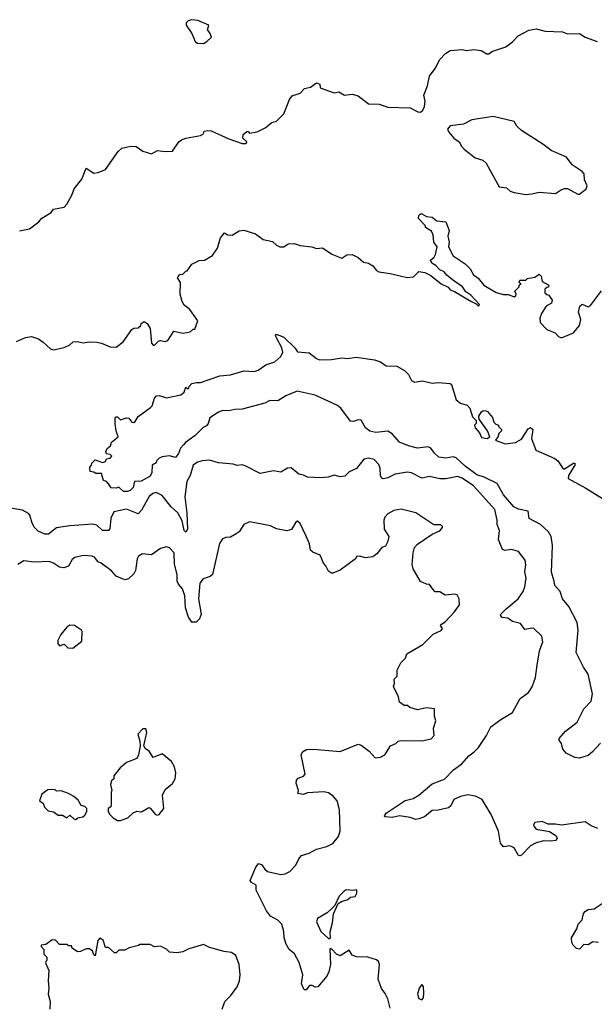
# Model space of a CAD drawing. Extents: x 2293878 to 2522763, y 823964 to 1006972.
# Tile 267 of 407: x 2387316 to 2391186, y 983707 to 990332. Entities that reach past the tile are written whole.
import ezdxf

# ---------------------------------------------------------------- set-up
doc = ezdxf.new("R2010")
doc.units = 0

msp = doc.modelspace()

# ---------------------------------------------------------------- linework, layer by layer
at = {"layer": '0CON20XD'}
for points in [[(2388555, 990172.5), (2388577.5, 990185), (2388607.5, 990215), (2388597.5, 990245), (2388580, 990265), (2388590, 990295), (2388516.4, 990326.4), (2388475, 990332.5), (2388450, 990325), (2388438.3, 990311.7), (2388437.5, 990295), (2388475, 990240), (2388497.5, 990185), (2388513.6, 990173.6), (2388555, 990172.5)], [(2388295.5, 989444.5), (2388345, 989448.6), (2388388.9, 989511.1), (2388405.7, 989524.3), (2388435, 989536), (2388535, 989552.5), (2388553.8, 989565), (2388558.3, 989581.7), (2388584.2, 989585.8), (2388605, 989584), (2388725, 989530.6), (2388815, 989498.8), (2388841.7, 989498.3), (2388845, 989510), (2388820, 989535), (2388820.7, 989559.3), (2388845, 989580), (2388855, 989580), (2388865, 989570), (2388915, 989577.5), (2388970, 989605), (2389015, 989640), (2389045, 989650), (2389095, 989700), (2389133.3, 989795), (2389150.7, 989819.3), (2389205, 989837.5), (2389235, 989870), (2389275, 989877.5), (2389315, 989907.5), (2389338.3, 989898.3), (2389340, 989875), (2389435, 989840), (2389465, 989846.7), (2389503.9, 989823.9), (2389555, 989831.2), (2389595, 989821.2), (2389665, 989766.2), (2389736.4, 989763.6), (2389795, 989743.8), (2389945, 989738.8), (2389998.3, 989711.7), (2390015, 989710), (2390029.3, 989720.7), (2390041.2, 989745), (2390046.2, 989785), (2390036.7, 989825), (2390062.3, 989887.7), (2390075, 989953.3), (2390114.2, 990005), (2390145, 990063.8), (2390183.8, 990105), (2390215.7, 990124.3), (2390295, 990132), (2390325, 990126.2), (2390375, 990131.4), (2390424.3, 990124.3), (2390462.7, 990102.7), (2390475, 990103.8), (2390495, 990118), (2390589.7, 990150.3), (2390635, 990183.8), (2390673.8, 990225), (2390745, 990262.5), (2390795, 990270), (2390855, 990256), (2390970.7, 990250.7), (2391005, 990237.5), (2391085, 990240), (2391124.1, 990214.1), (2391205.6, 990185.6)], [(2390725, 989157.1), (2390765, 989161.4), (2390815, 989171.2), (2390925, 989162), (2390957.5, 989185), (2390985, 989196.2), (2391005, 989196.7), (2391075, 989157.5), (2391085, 989157.5), (2391130, 989195), (2391137.5, 989215), (2391120, 989255), (2391116.7, 989295), (2391105, 989310), (2391037.5, 989355), (2390997.7, 989407.7), (2390895, 989452), (2390845, 989491.2), (2390695, 989586.7), (2390663.3, 989615), (2390645, 989646.7), (2390505, 989681.2), (2390360.7, 989659.3), (2390305, 989628.8), (2390215, 989617.5), (2390197.5, 989595), (2390206.4, 989576.4), (2390240, 989535), (2390275, 989510), (2390290.6, 989480.6), (2390310.5, 989460.5), (2390383.9, 989403.9), (2390435, 989386.2), (2390457, 989367), (2390545, 989207.5), (2390595, 989202), (2390619.3, 989179.3), (2390645, 989170.6), (2390725, 989157.1)], [(2387315, 988912.5), (2387382.5, 988925), (2387445, 988972.5), (2387465, 988997.5), (2387527.5, 989035), (2387545, 989057.5), (2387615, 989070), (2387635, 989090), (2387668.3, 989151.7), (2387682.5, 989195), (2387735, 989260), (2387765, 989332.5), (2387815, 989298.8), (2387845.8, 989304.2), (2387895, 989324), (2387978.8, 989445), (2388005, 989468.8), (2388065, 989482), (2388099.7, 989479.7), (2388145, 989446.7), (2388205, 989430), (2388245, 989453.3), (2388295.5, 989444.5)], [(2387293.9, 988166.1), (2387355, 988193.8), (2387395, 988200.8), (2387442.5, 988185), (2387475, 988163.3), (2387525, 988116.7), (2387545, 988111.2), (2387615, 988126.2), (2387653.3, 988145), (2387676.1, 988163.9), (2387705, 988167.5), (2387745, 988157.5), (2387785, 988165.6), (2387835, 988163.1), (2387866.6, 988156.6), (2387925, 988130), (2387965, 988128.8), (2388014.2, 988165.8), (2388071.7, 988248.3), (2388085, 988256.2), (2388115, 988258.8), (2388131.2, 988275), (2388135, 988287.5), (2388155, 988302.5), (2388175, 988287.5), (2388196, 988255), (2388203.3, 988155), (2388215, 988142.5), (2388225, 988142.5), (2388251.7, 988168.3), (2388265, 988173.3), (2388295, 988168), (2388315, 988174.2), (2388355, 988237.5), (2388415, 988223.8), (2388465, 988232.5), (2388485, 988250), (2388495, 988250), (2388516, 988305), (2388463, 988383), (2388425, 988412.5), (2388410, 988435), (2388397.5, 988485), (2388400, 988565), (2388380, 988595), (2388382.5, 988605), (2388395, 988617.5), (2388415, 988620), (2388435, 988640), (2388445, 988642.5), (2388475, 988687.5), (2388525, 988712.5), (2388560, 988715), (2388615, 988746.7), (2388647.9, 988795), (2388669.5, 988865), (2388695, 988897.5), (2388715, 988883.8), (2388747.5, 988882.5), (2388795, 988912), (2388825, 988916.2), (2388905, 988892), (2388955, 988854.4), (2389019.1, 988839.1), (2389046.2, 988815), (2389067.5, 988805), (2389095, 988803.3), (2389125, 988824), (2389165, 988825.8), (2389205, 988812.5), (2389284.1, 988804.1), (2389315, 988792), (2389355, 988796.2), (2389417.5, 988755), (2389485, 988727.5), (2389520, 988750), (2389555, 988752), (2389595, 988731.2), (2389631.7, 988701.7), (2389665, 988694), (2389695, 988676), (2389720, 988645), (2389735, 988635.8), (2389810, 988625), (2389925, 988597.5), (2389967.7, 988602.3), (2390005, 988638.8), (2390045, 988632.1), (2390085, 988610), (2390153.6, 988555), (2390202.1, 988532.1), (2390215.7, 988515), (2390244.3, 988504.3), (2390355, 988438), (2390390.7, 988420.7), (2390405, 988404), (2390412.5, 988415), (2390355, 988479.2), (2390321.4, 988501.4), (2390297.8, 988535), (2390231, 988581), (2390192.2, 988612.2), (2390175.2, 988635.2), (2390145, 988649.6), (2390118.1, 988678.1), (2390091.9, 988695), (2390082.5, 988715), (2390106.4, 988733.6), (2390116.7, 988753.3), (2390127.5, 988805), (2390106.1, 988836.1), (2390100, 988885), (2390088.3, 988908.3), (2390050, 988935), (2390050, 988945), (2390002.5, 988995), (2390003.3, 989015), (2390015, 989026.7), (2390025, 989026.7), (2390055, 989007.5), (2390095, 989004), (2390125, 988978.6), (2390185, 988971.5), (2390209.2, 988915), (2390200, 988875), (2390209.4, 988835), (2390203.8, 988805), (2390235, 988743.8), (2390315, 988690), (2390350, 988655), (2390372.5, 988615), (2390402.7, 988592.7), (2390441.2, 988545), (2390525, 988496.7), (2390575, 988483.3), (2390607, 988483), (2390645, 988467.5), (2390656.7, 988473.3), (2390660, 988485), (2390650, 988505), (2390680, 988535), (2390680, 988545), (2390690, 988555), (2390680, 988565), (2390685, 988580), (2390725, 988580), (2390735, 988590), (2390785, 988600), (2390815, 988620), (2390827, 988607), (2390835, 988570), (2390880, 988545), (2390878.3, 988531.7), (2390865, 988530), (2390851.7, 988518.3), (2390853.3, 988495), (2390865, 988482.5), (2390879.3, 988479.3), (2390902.5, 988445), (2390897.5, 988425), (2390862.5, 988405), (2390830, 988355), (2390818.8, 988325), (2390821.2, 988295), (2390865, 988246.7), (2390922.5, 988225), (2390945, 988200), (2390965, 988191.2), (2391045, 988224.4), (2391085.5, 988275), (2391094.2, 988315), (2391080, 988365), (2391087.5, 988405), (2391105, 988417.5), (2391145, 988401.2), (2391160, 988410), (2391235, 988508.8)], [(2391226.6, 985463.4), (2391173.3, 985405), (2391145, 985382.1), (2391085, 985362.1), (2391055, 985366.9), (2390997.3, 985397.3), (2390973.9, 985423.9), (2390965, 985462.5), (2390948, 985485), (2390950, 985495), (2390992.5, 985545), (2391071.4, 985605), (2391114.3, 985695), (2391163.8, 985746.2), (2391174.1, 985795), (2391145, 985929.2), (2391113.8, 985975), (2391064.1, 986075), (2391078.1, 986225), (2391071.3, 986275), (2391013.3, 986383.3), (2390972.2, 986435), (2390955, 986485.7), (2390920, 986525), (2390914.6, 986555), (2390898, 986615), (2390904.8, 986795.2), (2390895.8, 986855), (2390876.6, 986885), (2390822.9, 986935), (2390747.5, 986975), (2390741.2, 987025), (2390675, 987038.9), (2390643.8, 987053.9), (2390575.2, 987135), (2390530.6, 987210.6), (2390443.6, 987253.6), (2390395, 987269.8), (2390315, 987327), (2390255, 987384.1), (2390235, 987391.2), (2390185, 987381.5), (2390138.9, 987388.9), (2390109.2, 987415), (2390085, 987450), (2390067.6, 987457.6), (2389995, 987450.2), (2389935, 987463.8), (2389875, 987490.5), (2389825.6, 987545), (2389795, 987563.8), (2389715, 987554.1), (2389675, 987563.3), (2389645, 987586.7), (2389615, 987638.6), (2389595, 987639.5), (2389565, 987627.9), (2389545, 987630.5), (2389478.8, 987718.8), (2389455.5, 987735.5), (2389305, 987806.8), (2389185, 987833.7), (2389108.4, 987801.6), (2389055, 987767.8), (2389000.7, 987769.3), (2388967.4, 987752.6), (2388815, 987711.6), (2388765, 987710), (2388725, 987699.7), (2388685, 987701.8), (2388655, 987691.8), (2388596.3, 987653.7), (2388585.9, 987615), (2388575, 987599.1), (2388552.5, 987587.5), (2388497.7, 987535), (2388431.9, 987488.1), (2388418.7, 987471.3), (2388400.1, 987449.9), (2388385, 987414.2), (2388365, 987386.7), (2388325, 987398), (2388275, 987391.2), (2388255, 987382.5), (2388237.5, 987365), (2388235, 987350), (2388207.5, 987335), (2388206.2, 987285), (2388195, 987260), (2388135, 987227.5), (2388090, 987225), (2388080, 987185), (2388060, 987165), (2388041.7, 987158.3), (2388015, 987157.5), (2387985, 987187.5), (2387965, 987180), (2387931.7, 987181.7), (2387915, 987210), (2387900, 987225), (2387881.7, 987231.7), (2387868.3, 987278.3), (2387828.3, 987278.3), (2387815, 987287.5), (2387791.7, 987291.7), (2387788.3, 987321.7), (2387800, 987335), (2387801.7, 987348.3), (2387825, 987370), (2387875, 987352.5), (2387895, 987360), (2387901.7, 987378.3), (2387925, 987382.5), (2387937.5, 987395), (2387925, 987407.5), (2387901.7, 987411.7), (2387897.5, 987425), (2387905, 987447.5), (2387927.5, 987465), (2387935, 987490), (2387980, 987525), (2387966.7, 987565), (2387960, 987615), (2387960, 987655), (2387965, 987660), (2387975, 987660), (2387995, 987640), (2388035, 987652.5), (2388051.7, 987651.7), (2388072.5, 987625), (2388085, 987622.5), (2388095, 987627.5), (2388115, 987662.5), (2388197.7, 987722.3), (2388207.5, 987735), (2388223.3, 987785), (2388237.7, 987802.3), (2388255, 987804), (2388305, 987788.6), (2388401.2, 987808.8), (2388423.3, 987825), (2388435, 987860), (2388445, 987850), (2388455, 987850), (2388457.5, 987865), (2388476.7, 987885), (2388508, 987892), (2388535, 987890), (2388663.3, 987935), (2388735, 987942.5), (2388825, 987968.8), (2388895, 987964.2), (2388922.2, 987975), (2388975, 988010.7), (2389035, 988029.2), (2389075.5, 988065), (2389089.1, 988095), (2389081.1, 988125), (2389043.1, 988195), (2389040, 988205), (2389045, 988216), (2389095, 988195.8), (2389170, 988125), (2389187.7, 988097.7), (2389265, 988091.1), (2389315, 988051.9), (2389335, 988043.5), (2389415, 988045.6), (2389485, 988058), (2389525, 988052.9), (2389581.7, 988061.7), (2389705, 988044.2), (2389745, 988030.8), (2389785, 988004.3), (2389855, 988000.5), (2389907.5, 987972.5), (2389934.3, 987945), (2389953.8, 987905), (2389975, 987893.8), (2390028.8, 987901.2), (2390095, 987885.6), (2390135, 987890.9), (2390214.4, 987884.4), (2390225, 987878), (2390256, 987775), (2390285, 987752), (2390328.7, 987738.7), (2390348.3, 987718.3), (2390365, 987660), (2390390, 987635), (2390390, 987615), (2390380, 987605), (2390383.8, 987585), (2390412.5, 987552.5), (2390425, 987521.2), (2390465, 987513.8), (2390482.5, 987525), (2390467.5, 987565), (2390410, 987645), (2390407.5, 987665), (2390427, 987693), (2390438.3, 987701.7), (2390455, 987700), (2390466.7, 987695), (2390500, 987655), (2390510, 987625), (2390521.7, 987611.7), (2390540, 987605), (2390540, 987595), (2390560, 987575), (2390560, 987565), (2390543, 987547), (2390537, 987523), (2390520, 987505), (2390525, 987500), (2390585, 987477.5), (2390655, 987486.9), (2390695, 987509.2), (2390739.7, 987580.3), (2390755, 987588.9), (2390771.3, 987575), (2390762.3, 987515), (2390792.7, 987435), (2390920.5, 987380.5), (2390941.2, 987365), (2390975, 987310), (2390985, 987310), (2391045, 987349.2), (2391055, 987347.5), (2391055.4, 987334.6), (2391012.9, 987265), (2391008.8, 987245), (2391129.3, 987179.3), (2391239.8, 987109.8)], [(2391209.1, 984889.1), (2391165, 984908.8), (2391123.6, 984933.6), (2390965, 984912.5), (2390925, 984920), (2390875, 984920), (2390835, 984936.2), (2390785, 984930), (2390776.7, 984915), (2390778.8, 984905), (2390795, 984886.2), (2390885, 984870), (2390929.3, 984839.3), (2390936.7, 984823.3), (2390925, 984810), (2390895.6, 984804.4), (2390845, 984806.9), (2390795, 984794.3), (2390755, 984774), (2390695, 984710), (2390685, 984706.7), (2390675, 984707.5), (2390648.8, 984755), (2390636.7, 984765), (2390615, 984772), (2390575, 984766.2), (2390555, 984790), (2390541.3, 984871.3), (2390491.4, 984985), (2390430.8, 985085), (2390385, 985107.9), (2390335, 985115.5), (2390285, 985105.6), (2390240.8, 985085), (2390218.7, 985041.3), (2390205, 985028.8), (2390135, 985012.5), (2390095, 985011.2), (2390041.7, 984968.3), (2390004.3, 984954.3), (2389985, 984950.9), (2389945, 984964.2), (2389875, 984975.8), (2389825, 984964.2), (2389778.3, 984968.3), (2389772.5, 984975), (2389785, 984993.3), (2389912.4, 985077.6), (2389965, 985091.9), (2390005, 985113.6), (2390095, 985190.9), (2390178, 985222), (2390238.6, 985285), (2390294, 985325), (2390341.3, 985378.7), (2390376.2, 985405), (2390405.5, 985434.5), (2390460, 985515), (2390490, 985575), (2390555.9, 985624.1), (2390635, 985670.8), (2390685.6, 985765), (2390741.5, 985805), (2390766.2, 985843.8), (2390790.4, 985905), (2390801.5, 985988.5), (2390816.2, 986085), (2390838.8, 986145), (2390832.5, 986185), (2390777.5, 986235), (2390765, 986238), (2390718, 986228), (2390689.7, 986269.7), (2390635, 986282), (2390602.5, 986305), (2390565, 986309.2), (2390554.4, 986325), (2390557.5, 986335), (2390591.2, 986368.8), (2390672.9, 986435), (2390705.7, 986485), (2390718.6, 986515), (2390727.5, 986575), (2390717, 986617), (2390724.2, 986665), (2390721.2, 986695), (2390675, 986753.8), (2390627.3, 986767.3), (2390585, 986760.8), (2390567.3, 986767.3), (2390540, 986835), (2390546.2, 986895), (2390531.8, 986935), (2390531.8, 986965), (2390516.9, 987036.9), (2390372.5, 987195), (2390295, 987246.5), (2390265, 987257.9), (2390185, 987243.5), (2390145, 987243.8), (2390075, 987257.5), (2390025, 987247.8), (2389955, 987283.1), (2389925, 987287.8), (2389845, 987273.8), (2389795, 987249.1), (2389765, 987242.5), (2389755, 987246.2), (2389745, 987262.5), (2389742.9, 987315), (2389735, 987340), (2389702.7, 987372.7), (2389665, 987382), (2389633.8, 987375), (2389585, 987311.2), (2389535, 987290), (2389505, 987260.6), (2389475, 987257.1), (2389435, 987268), (2389393.3, 987253.3), (2389345, 987250), (2389255, 987253.8), (2389227.3, 987267.3), (2389195, 987273.3), (2389145, 987316.7), (2389120, 987315), (2389075, 987286.7), (2389025, 987296.7), (2388935, 987278.8), (2388835, 987331.2), (2388815, 987336.2), (2388781.7, 987331.7), (2388755, 987341.2), (2388655, 987350.8), (2388595, 987368.1), (2388544.3, 987364.3), (2388514.5, 987355.5), (2388485, 987334), (2388463.5, 987265), (2388441.6, 987225), (2388427.5, 987122.5), (2388441.5, 987015), (2388445.5, 986905), (2388435, 986884.5), (2388424.3, 986894.3), (2388410.2, 986960.2), (2388382, 987015), (2388337.1, 987055), (2388275, 987131.5), (2388235, 987150.4), (2388213.5, 987145), (2388188.7, 987125), (2388137.5, 987032.5), (2388115, 987007.7), (2388035, 987039.5), (2387950.3, 987019.8), (2387931, 986979), (2387923.8, 986906.2), (2387915.2, 986894.8), (2387875, 986895.7), (2387835, 986930.3), (2387807.5, 986937.5), (2387655, 986926.5), (2387565, 986913.9), (2387509.9, 986870.1), (2387485, 986869.3), (2387441.1, 986891.1), (2387416, 986915), (2387400, 986945), (2387385, 986999.1), (2387375, 987009.2), (2387335, 987031.5), (2387255, 987045.6)], [(2389810.9, 983680.9), (2389795, 983742.5), (2389778.3, 983778.3), (2389753, 983813), (2389730, 983875), (2389740, 983975), (2389732.5, 983995), (2389720, 984005), (2389660, 984025), (2389585, 984026.2), (2389555, 984037.5), (2389535, 984070), (2389473.6, 984033.6), (2389450, 984045), (2389415, 984080), (2389405, 984080), (2389410, 983975), (2389398, 983925), (2389384.1, 983895.9), (2389325, 983823.3), (2389305, 983822.5), (2389285, 983833.3), (2389267, 983833), (2389246.4, 983803.6), (2389232.5, 983805), (2389213.3, 983845), (2389222, 983905), (2389197.5, 983987.5), (2389166.9, 984046.9), (2389131.2, 984075), (2389110.9, 984110.9), (2389096.9, 984155), (2389094.3, 984195.7), (2389082.2, 984245), (2389055, 984273.3), (2389005, 984300.6), (2388977.3, 984335), (2388909.4, 984475), (2388908.9, 984508.9), (2388876.6, 984526.6), (2388868.8, 984538.8), (2388904.4, 984625), (2388925, 984654.2), (2388945, 984646.7), (2388966.7, 984615), (2388985, 984600), (2389075, 984580), (2389105, 984585.7), (2389135, 984600.8), (2389176.8, 984643.2), (2389195, 984686), (2389215, 984708.9), (2389265, 984722.9), (2389315, 984750.3), (2389385, 984768.8), (2389425, 984788.4), (2389463.5, 984835), (2389474.5, 984874.5), (2389470, 985015), (2389454.3, 985075), (2389427.8, 985107.8), (2389395, 985128.9), (2389365, 985135.5), (2389255, 985130), (2389225, 985117.5), (2389190, 985125), (2389193.3, 985145), (2389179.2, 985195), (2389180, 985215), (2389191.2, 985228.8), (2389227.7, 985242.3), (2389238.8, 985255), (2389212.5, 985385), (2389221.2, 985405), (2389248.8, 985421.2), (2389295, 985423.1), (2389475, 985408), (2389595, 985458), (2389615, 985451.2), (2389670.3, 985410.3), (2389710, 985365), (2389745, 985368.8), (2389774.1, 985385.9), (2389813.6, 985446.4), (2389848.3, 985461.7), (2389865, 985476.7), (2389885, 985481.2), (2390025, 985480.8), (2390087.5, 985492.5), (2390108, 985515), (2390103.9, 985563.9), (2390118, 985615), (2390108.8, 985645), (2390110, 985695), (2390055, 985701.2), (2389995, 985688.8), (2389943.8, 985703.8), (2389927, 985717), (2389905, 985717.5), (2389875, 985740), (2389866.7, 985775), (2389833.3, 985845), (2389840, 985865), (2389837.5, 985895), (2389857.5, 985915), (2389857.5, 985955), (2389882.5, 986005), (2389913.8, 986036.2), (2389922.5, 986065), (2390031.1, 986128.9), (2390101.4, 986198.6), (2390155, 986221.2), (2390163.3, 986235), (2390150, 986255), (2390156.7, 986265), (2390180.5, 986279.5), (2390245, 986347.5), (2390277.5, 986395), (2390276.7, 986435), (2390262.3, 986462.3), (2390246.1, 986466.1), (2390180.7, 986460.7), (2390145, 986482.5), (2390115, 986483.3), (2390099.3, 986499.3), (2390075, 986532.5), (2390055, 986533.3), (2390015, 986552.5), (2389966.4, 986636.4), (2389960, 986665), (2389966.7, 986745), (2389975, 986780), (2389996.1, 986803.9), (2390095, 986870), (2390145, 986893.8), (2390163.3, 986915), (2390163, 986923), (2390153.3, 986933.3), (2390105, 986933.3), (2389983, 987013), (2389885, 987038.9), (2389835, 987030), (2389795, 987006.7), (2389774.4, 986985), (2389768.9, 986965), (2389770, 986905), (2389801.2, 986855), (2389793.9, 986816.1), (2389779.3, 986790.7), (2389755, 986780), (2389721.2, 986738.8), (2389695, 986718.8), (2389645, 986711.2), (2389605, 986722.5), (2389585, 986720), (2389577.5, 986705), (2389475, 986627.5), (2389425, 986607.5), (2389415, 986607.5), (2389395, 986622.5), (2389378.3, 986658.3), (2389362.5, 986675), (2389339.3, 986729.3), (2389289.3, 986749.3), (2389275, 986762.5), (2389268, 986805), (2389246.4, 986856.4), (2389205, 986941.2), (2389186.8, 986956.8), (2389175, 986950.6), (2389147.2, 986902.8), (2389115, 986891.9), (2389045.6, 986905.6), (2389005, 986926.9), (2388865, 986952.5), (2388825.3, 986935), (2388795, 986885.7), (2388775, 986871.9), (2388735, 986850), (2388705, 986848.8), (2388681.2, 986838.8), (2388662.5, 986807.5), (2388615, 986600), (2388600, 986585), (2388551.2, 986568.8), (2388529.2, 986540.8), (2388519.6, 986435), (2388537.9, 986332.1), (2388528.3, 986301.7), (2388505, 986277.5), (2388475, 986277.5), (2388452.7, 986312.7), (2388433.1, 986375), (2388428.2, 986455), (2388412.6, 986502.6), (2388385.6, 986535), (2388377.8, 986555), (2388377, 986597), (2388359.5, 986670.5), (2388356.9, 986745), (2388325, 986778), (2388305, 986786), (2388265, 986773.8), (2388205, 986731.2), (2388142.5, 986737.5), (2388117.1, 986722.9), (2388107.1, 986705), (2388095.5, 986625), (2388086, 986604), (2388049.2, 986570.8), (2388025, 986562.2), (2387965, 986587.1), (2387935, 986622.9), (2387865, 986676), (2387844.5, 986684.5), (2387821.2, 986715), (2387805, 986722.5), (2387745, 986727.5), (2387687, 986713), (2387669.7, 986700.3), (2387644.4, 986655.6), (2387614.2, 986644.2), (2387585, 986647.5), (2387545, 986675.7), (2387515, 986687.1), (2387415, 986681.4), (2387345, 986692), (2387305, 986666)], [(2387675, 986103.8), (2387735, 986150), (2387736.7, 986215), (2387732.5, 986225), (2387685, 986256.7), (2387655, 986258.8), (2387633.3, 986245), (2387593.9, 986196.1), (2387572.5, 986155), (2387572.5, 986135), (2387585, 986120), (2387615, 986130), (2387640, 986105), (2387675, 986103.8)], [(2387975, 984942.5), (2387995, 984943.3), (2388045, 984962.5), (2388080, 984995), (2388105, 985007.5), (2388137, 985003), (2388185, 985030), (2388195, 985027.5), (2388230, 984985), (2388245, 984980), (2388256.4, 984983.6), (2388287.5, 985025), (2388277.5, 985115), (2388297, 985153), (2388345, 985192.5), (2388364, 985225), (2388368, 985265), (2388360, 985305), (2388339.5, 985339.5), (2388275, 985392.5), (2388215, 985367.5), (2388189.3, 985409.3), (2388162.5, 985425), (2388152.5, 985445), (2388172.5, 985535), (2388165, 985560), (2388145, 985560), (2388112.5, 985525), (2388126.4, 985476.4), (2388126.7, 985445), (2388116.7, 985385), (2388105, 985360), (2388036.4, 985333.6), (2387992.3, 985297.7), (2387950, 985245), (2387950, 985225), (2387935, 985210), (2387927.5, 985185), (2387937.5, 985145), (2387932.5, 985135), (2387932.5, 985055), (2387930, 985035), (2387912.5, 985025), (2387912.5, 985005), (2387922.5, 984985), (2387945, 984962.5), (2387975, 984942.5)], [(2387695, 984950), (2387708.3, 984961.7), (2387741.7, 984968.3), (2387755, 984980), (2387767.5, 985005), (2387767.5, 985025), (2387755, 985037.5), (2387730, 985045), (2387709.3, 985079.3), (2387680, 985105), (2387645, 985126.2), (2387595, 985143.3), (2387565, 985140), (2387555, 985150), (2387535, 985152.5), (2387505, 985150), (2387465, 985120), (2387450, 985075), (2387475, 985060), (2387483.9, 985033.9), (2387509.3, 985009.3), (2387545, 985002.5), (2387575, 984980), (2387605, 984980), (2387635, 984962.5), (2387655, 984980), (2387680, 984955), (2387695, 984950)], [(2389405, 984150), (2389410, 984155), (2389407.5, 984195), (2389423.3, 984255), (2389430, 984315), (2389460, 984385), (2389488.3, 984401.7), (2389520.7, 984409.3), (2389545, 984427.5), (2389575, 984432.5), (2389587.5, 984455), (2389587, 984477), (2389565, 984472.5), (2389515, 984476.7), (2389501.7, 984468.3), (2389467.5, 984435), (2389438.3, 984371.7), (2389419.3, 984350.7), (2389387.1, 984322.9), (2389320.8, 984285), (2389315, 984262.5), (2389345, 984197.5), (2389395, 984150), (2389405, 984150)], [(2391215, 984122.5), (2391175, 984128), (2391145, 984107.5), (2391115, 984110), (2391085, 984077.5), (2391065, 984082.5), (2391043.3, 984105), (2391033.6, 984123.6), (2391032.5, 984155), (2391068.8, 984215), (2391078, 984245), (2391104.2, 984275.8), (2391112.5, 984317.5), (2391125.9, 984334.1), (2391145, 984343.8), (2391185, 984348.8), (2391245, 984390)], [(2388678.8, 983675), (2388697.5, 983725), (2388737.5, 983765), (2388780, 983825), (2388796, 983865), (2388800, 983905), (2388793.8, 983975), (2388772.5, 984035), (2388742.5, 984055), (2388692.4, 984062.4), (2388595, 984090), (2388555, 984110), (2388455, 984080), (2388415, 984060), (2388375, 984053.3), (2388325, 984057.5), (2388305, 984077.5), (2388265, 984097.5), (2388225, 984092.5), (2388195, 984110), (2388125, 984110), (2388117, 984103), (2388053, 984087), (2388025, 984070), (2387985, 984070), (2387967, 984053), (2387955, 984052.5), (2387915, 984090), (2387895, 984090), (2387878.3, 984138.3), (2387855, 984152.5), (2387842, 984135), (2387825, 984032.5), (2387815, 984040), (2387806.4, 984066.4), (2387785, 984080), (2387765, 984080), (2387727, 984063), (2387705, 984060), (2387670, 984085), (2387665, 984100), (2387645, 984100), (2387635, 984110), (2387585, 984110), (2387558.3, 984138.3), (2387535, 984140), (2387491.7, 984108.3), (2387460, 984105), (2387460, 984095), (2387480, 984075), (2387480, 984045), (2387500, 984025), (2387500, 984005), (2387490, 983985), (2387512.5, 983935), (2387507.5, 983865), (2387513.3, 983815), (2387507.5, 983775), (2387522.5, 983725), (2387520, 983675)], [(2390025, 983737.8), (2390035, 983750), (2390038.1, 983785), (2390035, 983826.7), (2390025, 983840.6), (2390005.9, 983815), (2389994.8, 983775), (2390005, 983746.8), (2390025, 983737.8)]]:
    msp.add_lwpolyline(points, dxfattribs=at)

doc.saveas('drawing.dxf')
